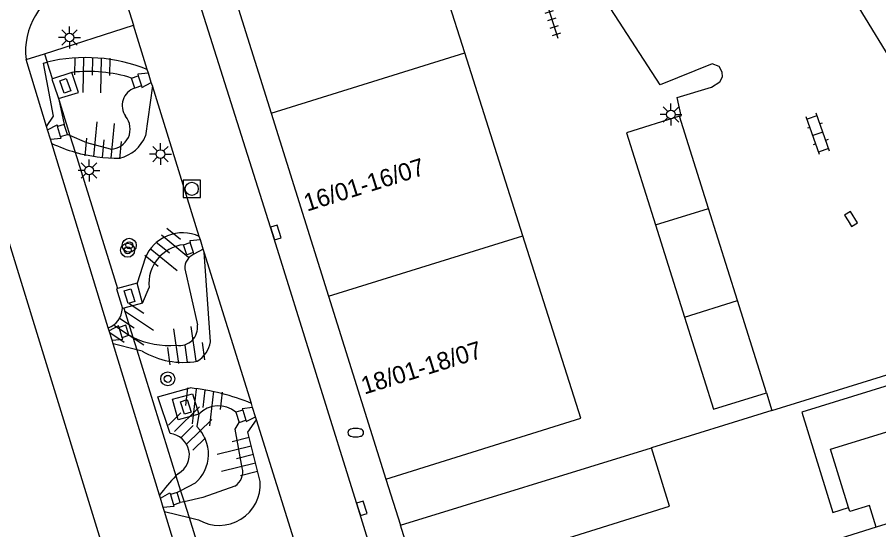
# Model space of a CAD drawing. Extents: x 132998 to 136004, y 396998 to 398512.
# Drawn here: x 134198.7 to 134247.95, y 397334.26 to 397363.59 of the extents above; entities that cross this region are included whole.
import ezdxf

# ---------------------------------------------------------------- set-up
doc = ezdxf.new("R2010")
doc.units = 0
for name, color, linetype in [('gg-afsc-hekwerk', 7, 'Continuous'), ('gg-afsc-muur', 7, 'Continuous'), ('gg-anno-huisnummerreeks BGT', 7, 'Continuous'), ('gg-bbg-bijgebouw', 7, 'Continuous'), ('gg-bbg-gedigitaliseerde bebouwing', 7, 'Continuous'), ('gg-bbg-gedigitaliseerde bijgebouw', 7, 'Continuous'), ('gg-bbg-hoofdgebouw', 7, 'Continuous'), ('gg-bbg-luifel en loopbrug', 7, 'Continuous'), ('gg-bbg-tussenscheiding', 7, 'Continuous'), ('gg-knt-bovenkant onderkant talud', 7, 'Continuous'), ('gg-knt-verharding', 7, 'Continuous'), ('gg-knt-verharding nz', 7, 'Continuous'), ('gt-grn-groengrens', 7, 'Continuous'), ('gt-grn-weggrens', 7, 'Continuous'), ('gt-symb-boom', 7, 'Continuous'), ('gt-symb-brandkraan', 7, 'Continuous'), ('gt-symb-klinker verharding', 7, 'Continuous'), ('gt-symb-kolk', 7, 'Continuous'), ('gt-symb-kolk center center', 7, 'Continuous'), ('gt-symb-lichtmast', 7, 'Continuous'), ('gt-symb-rioolschacht', 7, 'Continuous'), ('gt-symb-talud symbool', 7, 'Continuous'), ('gt-symb-tegel verharding', 7, 'Continuous')]:
    doc.layers.add(name, color=color, linetype=linetype)

# ---------------------------------------------------------------- blocks, each defined once
blk = doc.blocks.new('gt0-KOLK')
at = {"layer": 'gt-symb-kolk'}
blk.add_lwpolyline([(0, 0), (0.375, 0), (0.375, 0.4), (-0.375, 0.4), (-0.375, 0), (0, 0)], dxfattribs=at)
blk = doc.blocks.new('gt0-KL1')
at = {"layer": 'gt-symb-klinker verharding'}
for p, q in [((-1.15, 0.3), (1.15, 0.3)), ((-1, -0.3), (-1, 0.3)), ((-0.5, 0.3), (-0.5, 0.45)), ((0, -0.3), (0, 0.3)), ((0.5, 0.3), (0.5, 0.45)), ((1, -0.3), (1, 0.3)), ((-1.15, -0.3), (1.15, -0.3)), ((-0.5, -0.45), (-0.5, -0.3)), ((0.5, -0.45), (0.5, -0.3))]:
    blk.add_line(p, q, dxfattribs=at)
blk = doc.blocks.new('gt0-LMAST')
at = {"layer": 'gt-symb-lichtmast'}
for p, q in [((-0.005, 0.246), (-0.005, 0.621)), ((-0.182, 0.173), (-0.447, 0.438)), ((0.172, 0.173), (0.437, 0.438)), ((-0.255, -0.004), (-0.63, -0.004)), ((-0.182, -0.181), (-0.447, -0.446)), ((-0.005, -0.254), (-0.005, -0.629)), ((0.437, -0.446), (0.172, -0.181)), ((0.245, -0.004), (0.62, -0.004))]:
    blk.add_line(p, q, dxfattribs=at)
blk.add_circle((-0.005, -0.004), 0.25, dxfattribs=at)
blk = doc.blocks.new('gt0-BR')
at = {"layer": 'gt-symb-brandkraan'}
for centre, radius, start, end in [((-0.244, 0), 0.206, 107.5669, 252.4331), ((0.599, -2.664), 3, 106.892, 107.5669), ((0, -0.691), 0.938, 73.108, 106.892), ((-0.599, -2.664), 3, 72.4331, 73.108), ((0.244, 0), 0.206, 287.567, 72.4331), ((0.599, 2.664), 3, 252.4331, 253.108), ((0, 0.691), 0.938, 253.108, 286.8921), ((-0.599, 2.664), 3, 286.8921, 287.567)]:
    blk.add_arc(centre, radius, start, end, dxfattribs=at)
blk = doc.blocks.new('gt0-TEG1')
at = {"layer": 'gt-symb-tegel verharding'}
for p, q in [((-1.125, 0), (1.125, 0)), ((-0.9, -0.25), (-0.9, 0.25)), ((-0.45, -0.25), (-0.45, 0.25)), ((0, -0.25), (0, 0.25)), ((0.45, -0.25), (0.45, 0.25)), ((0.9, -0.25), (0.9, 0.25))]:
    blk.add_line(p, q, dxfattribs=at)
blk = doc.blocks.new('gt0-TALUD_1')
at = {"layer": 'gt-symb-talud symbool'}
for p, q in [((-1, -1), (-1, 0)), ((-0.5, -2), (-0.5, 0)), ((0, -1), (0, 0)), ((0.5, -2), (0.5, 0)), ((1, -1), (1, 0))]:
    blk.add_line(p, q, dxfattribs=at)
blk = doc.blocks.new('gt0-KOLKCC')
at = {"layer": 'gt-symb-kolk center center'}
blk.add_lwpolyline([(-0.375, 0.2), (0.375, 0.2), (0.375, -0.2), (-0.375, -0.2)], close=True, dxfattribs=at)
blk = doc.blocks.new('gt0-RS')
at = {"layer": 'gt-symb-rioolschacht'}
blk.add_lwpolyline([(-0.5, -0.5), (0.5, -0.5), (0.5, 0.5), (-0.5, 0.5)], close=True, dxfattribs=at)
blk.add_circle((0, 0), 0.375, dxfattribs=at)
blk = doc.blocks.new('gt0-BOOM')
at = {"layer": 'gt-symb-boom'}
for radius in [0.4, 0.2]:
    blk.add_circle((0, 0), radius, dxfattribs=at)

msp = doc.modelspace()

# ---------------------------------------------------------------- linework, layer by layer
at = {"layer": 'gg-afsc-hekwerk'}
msp.add_line((134241.53, 397342.1), (134241.848, 397341.086), dxfattribs=at)
at = {"layer": 'gg-afsc-muur'}
msp.add_line((134241.848, 397341.086), (134234.96, 397338.95), dxfattribs=at)
msp.add_lwpolyline([(134241.848, 397341.086), (134257.63, 397345.98), (134257.19, 397347.1)], dxfattribs=at)
at = {"layer": 'gg-bbg-bijgebouw'}
for p, q in [((134246.601, 397364.468), (134249.316, 397360.015)), ((134238.223, 397352.647), (134236.57, 397357.92)), ((134239.877, 397347.373), (134238.223, 397352.647)), ((134235.186, 397351.699), (134236.842, 397346.426)), ((134241.53, 397342.1), (134239.877, 397347.373))]:
    msp.add_line(p, q, dxfattribs=at)
for points in [[(134236.57, 397357.92), (134233.53, 397356.97), (134235.186, 397351.699)], [(134236.842, 397346.426), (134238.5, 397341.15), (134241.53, 397342.1)]]:
    msp.add_lwpolyline(points, dxfattribs=at)
at = {"layer": 'gg-bbg-gedigitaliseerde bebouwing'}
for p, q in [((134224.284, 397361.546), (134222.04, 397368.62)), ((134227.602, 397351.087), (134224.284, 397361.546)), ((134230.913, 397340.649), (134227.602, 397351.087)), ((134247.813, 397334.408), (134230.631, 397329.035))]:
    msp.add_line(p, q, dxfattribs=at)
msp.add_lwpolyline([(134230.631, 397329.035), (134229.238, 397333.491), (134235.983, 397335.601), (134234.96, 397338.95)], dxfattribs=at)
at = {"layer": 'gg-bbg-gedigitaliseerde bijgebouw'}
for points in [[(134246.229, 397335.533), (134245.197, 397338.861), (134250.085, 397340.376)], [(134247.813, 397334.408), (134247.43, 397335.646), (134246.302, 397335.297), (134246.229, 397335.533)]]:
    msp.add_lwpolyline(points, dxfattribs=at)
at = {"layer": 'gg-bbg-hoofdgebouw'}
for p, q in [((134211.01, 397365.15), (134213.22, 397358.093)), ((134213.22, 397358.093), (134216.5, 397347.622)), ((134216.5, 397347.622), (134219.78, 397337.15)), ((134219.78, 397337.15), (134230.913, 397340.649)), ((134220.62, 397334.53), (134234.96, 397338.95)), ((134223.064, 397326.614), (134220.62, 397334.53))]:
    msp.add_line(p, q, dxfattribs=at)
at = {"layer": 'gg-bbg-luifel en loopbrug'}
msp.add_lwpolyline([(134250.085, 397340.376), (134249.341, 397342.775), (134243.553, 397340.98), (134245.329, 397335.254), (134246.229, 397335.533)], dxfattribs=at)
at = {"layer": 'gg-bbg-tussenscheiding'}
for p, q in [((134213.22, 397358.093), (134224.284, 397361.546)), ((134235.186, 397351.699), (134238.223, 397352.647)), ((134216.5, 397347.622), (134227.602, 397351.087)), ((134236.842, 397346.426), (134239.877, 397347.373)), ((134251.571, 397335.583), (134247.813, 397334.408))]:
    msp.add_line(p, q, dxfattribs=at)
at = {"layer": 'gg-knt-bovenkant onderkant talud'}
for p, q in [((134206.428, 397359.657), (134206.043, 397356.792)), ((134201.059, 397358.933), (134201.071, 397358.877)), ((134201.071, 397358.877), (134201.39, 397357.451)), ((134201.715, 397356.812), (134201.566, 397356.877)), ((134209.754, 397345.014), (134209.395, 397350.135)), ((134206.014, 397349.802), (134205.566, 397348.367)), ((134208.281, 397349.192), (134208.999, 397345.989)), ((134205.859, 397347.216), (134206.244, 397348.117)), ((134205.531, 397344.56), (134204.19, 397344.893)), ((134205.838, 397344.484), (134205.531, 397344.56)), ((134209.087, 397340.871), (134208.97, 397340.171)), ((134207.917, 397337.486), (134207.777, 397337.349)), ((134208.866, 397336.921), (134208.044, 397336.492)), ((134208.044, 397336.492), (134207.839, 397336.385)), ((134208.24, 397335.863), (134208.015, 397335.811)), ((134207.123, 397335.309), (134208.521, 397334.962)), ((134208.521, 397334.962), (134209.055, 397334.83))]:
    msp.add_line(p, q, dxfattribs=at)
for points in [[(134200.381, 397357.33), (134200.771, 397357.918), (134200.194, 397360.967), (134200.404, 397361.02)], [(134204.034, 397356.04), (134202.671, 397356.397), (134201.715, 397356.812)], [(134205.309, 397345.273), (134205.196, 397345.328), (134205.085, 397345.385)], [(134207.44, 397339.758), (134206.743, 397341.866), (134208.594, 397342.374)], [(134212.59, 397337.016), (134211.887, 397339.851), (134212.38, 397340.555)], [(134211.563, 397337.797), (134211.169, 397340.019), (134211.382, 397340.405)], [(134211.147, 397336.755), (134209.302, 397336.106), (134208.24, 397335.863)]]:
    msp.add_lwpolyline(points, dxfattribs=at)
for centre, radius, start, end in [((134202.604, 397351.842), 9.438, 68.0206, 103.4786), ((134202.765, 397352.212), 8.274, 72.5964, 96.4753), ((134205.748, 397358.538), 1.05, 108.2593, 215.6632), ((134204.002, 397357.194), 1.155, 271.5953, 39.3293), ((134204.047, 397357.633), 2.166, 283.9717, 337.1604), ((134204.458, 397364.361), 8.843, 244.6782, 253.9276), ((134204.391, 397364.187), 8.658, 254.0375, 271.1839), ((134208.163, 397348.933), 2.318, 65.8983, 157.9787), ((134208.458, 397348.358), 2.227, 96.3356, 186.2082), ((134209.12, 397349.244), 0.841, 112.2412, 183.5249), ((134203.477, 397346.965), 1.234, 290.504, 357.6202), ((134207.972, 397345.839), 1.038, 260.4364, 8.3087), ((134207.424, 397349.775), 4.974, 244.8346, 274.3209), ((134208.136, 397345.307), 1.645, 301.5422, 349.7526), ((134208.198, 397348.456), 4.62, 239.2779, 279.9432), ((134207.21, 397329.564), 12.884, 67.7475, 83.8331), ((134210.208, 397339.805), 1.547, 49.8527, 136.4171), ((134207.423, 397338.594), 2.209, 310.7822, 45.5521), ((134207.325, 397338.548), 1.216, 299.1325, 84.5813), ((134210.644, 397337.56), 0.949, 302.0165, 14.4565), ((134214.012, 397331.142), 8.798, 135.1318, 144.622), ((134210.241, 397336.863), 2.354, 239.7461, 3.7182)]:
    msp.add_arc(centre, radius, start, end, dxfattribs=at)
at = {"layer": 'gg-knt-verharding'}
for p, q in [((134200.254, 397361.501), (134205.345, 397363.132)), ((134206.136, 397360.594), (134205.345, 397363.132)), ((134199.207, 397361.166), (134200.254, 397361.501)), ((134200.381, 397357.33), (134199.207, 397361.166)), ((134201.832, 397360.434), (134200.718, 397360.065)), ((134205.24, 397360.108), (134205.622, 397360.227)), ((134205.622, 397360.227), (134205.8, 397359.654)), ((134206.201, 397360.386), (134206.136, 397360.594)), ((134206.367, 397359.852), (134206.201, 397360.386)), ((134205.419, 397359.535), (134205.24, 397360.108)), ((134206.428, 397359.657), (134206.367, 397359.852)), ((134205.8, 397359.654), (134205.419, 397359.535)), ((134209.11, 397351.049), (134206.428, 397359.657)), ((134201.002, 397359.101), (134201.059, 397358.933)), ((134200.44, 397357.139), (134200.381, 397357.33)), ((134201.39, 397357.451), (134201.008, 397357.333)), ((134201.183, 397356.76), (134201.008, 397357.333)), ((134201.566, 397356.877), (134201.39, 397357.451)), ((134200.604, 397356.603), (134200.44, 397357.139)), ((134201.183, 397356.76), (134201.566, 397356.877)), ((134200.676, 397356.367), (134200.604, 397356.603)), ((134203.909, 397345.809), (134200.676, 397356.367)), ((134209.172, 397350.849), (134209.11, 397351.049)), ((134208.212, 397350.571), (134208.594, 397350.69)), ((134208.772, 397350.117), (134208.594, 397350.69)), ((134209.339, 397350.315), (134209.172, 397350.849)), ((134208.802, 397350.022), (134208.772, 397350.117)), ((134209.339, 397350.315), (134208.802, 397350.022)), ((134209.395, 397350.135), (134209.339, 397350.315)), ((134212.089, 397341.489), (134209.395, 397350.135)), ((134205.566, 397348.367), (134204.438, 397348.068)), ((134205.859, 397347.216), (134205.566, 397348.367)), ((134204.791, 397346.935), (134204.71, 397346.914)), ((134205.859, 397347.216), (134204.791, 397346.935)), ((134203.959, 397345.647), (134203.909, 397345.809)), ((134204.123, 397345.111), (134203.959, 397345.647)), ((134204.702, 397345.268), (134204.526, 397345.841)), ((134204.19, 397344.893), (134204.123, 397345.111)), ((134204.702, 397345.268), (134205.085, 397345.385)), ((134206.839, 397336.236), (134204.19, 397344.893)), ((134211.589, 397341.107), (134211.205, 397340.987)), ((134211.589, 397341.107), (134211.77, 397340.524)), ((134212.16, 397341.26), (134212.089, 397341.489)), ((134212.329, 397340.719), (134212.16, 397341.26)), ((134211.205, 397340.987), (134211.382, 397340.405)), ((134211.382, 397340.405), (134211.77, 397340.524)), ((134212.38, 397340.555), (134212.329, 397340.719)), ((134216.571, 397327.107), (134212.38, 397340.555)), ((134206.889, 397336.073), (134206.839, 397336.236)), ((134207.839, 397336.385), (134207.457, 397336.267)), ((134207.457, 397336.267), (134207.633, 397335.694)), ((134208.015, 397335.811), (134207.839, 397336.385)), ((134207.053, 397335.537), (134206.889, 397336.073)), ((134207.633, 397335.694), (134208.015, 397335.811)), ((134207.123, 397335.309), (134207.053, 397335.537)), ((134210.942, 397322.828), (134207.123, 397335.309))]:
    msp.add_line(p, q, dxfattribs=at)
for points in [[(134236.57, 397357.92), (134236.651, 397357.945), (134236.422, 397358.994), (134238.382, 397359.587), (134238.865, 397359.887), (134239.017, 397360.17), (134239.004, 397360.446), (134238.822, 397360.769), (134238.428, 397360.916), (134235.447, 397359.721), (134224.632, 397376.436), (134223.493, 397378.26), (134222.625, 397380.207), (134218.473, 397393.986)], [(134222.571, 397321.247), (134218.28, 397335.188), (134213.296, 397351.209), (134207.509, 397369.557), (134203.175, 397383.351), (134202.502, 397385.554)], [(134204.323, 397366.216), (134205.005, 397364.223), (134205.345, 397363.132)], [(134201.059, 397358.933), (134202.212, 397359.289), (134201.832, 397360.434)], [(134206.201, 397360.386), (134205.592, 397360.322), (134205.622, 397360.227)], [(134200.718, 397360.065), (134200.678, 397360.052), (134201.002, 397359.101)], [(134205.8, 397359.654), (134205.83, 397359.559), (134206.367, 397359.852)], [(134200.44, 397357.139), (134200.978, 397357.429), (134201.008, 397357.333)], [(134200.604, 397356.603), (134201.213, 397356.664), (134201.183, 397356.76)], [(134208.772, 397350.117), (134208.39, 397349.998), (134208.212, 397350.571)], [(134209.172, 397350.849), (134208.564, 397350.786), (134208.594, 397350.69)], [(134204.438, 397348.068), (134204.369, 397348.05), (134204.71, 397346.914)], [(134204.526, 397345.841), (134204.497, 397345.937), (134203.959, 397345.647)], [(134205.085, 397345.385), (134204.909, 397345.959), (134204.526, 397345.841)], [(134204.123, 397345.111), (134204.731, 397345.172), (134204.702, 397345.268)], [(134209.087, 397340.871), (134207.909, 397340.54), (134207.582, 397341.724), (134208.726, 397342.032), (134209.087, 397340.871)], [(134212.16, 397341.26), (134211.565, 397341.186), (134211.589, 397341.107)], [(134211.77, 397340.524), (134211.793, 397340.449), (134212.329, 397340.719)], [(134206.889, 397336.073), (134207.428, 397336.363), (134207.457, 397336.267)], [(134207.633, 397335.694), (134207.662, 397335.598), (134207.053, 397335.537)]]:
    msp.add_lwpolyline(points, dxfattribs=at)
msp.add_arc((134203.184, 397361.651), 4.006, 111.6778, 186.9529, dxfattribs=at)
at = {"layer": 'gg-knt-verharding nz'}
msp.add_lwpolyline([(134195.958, 397358.042), (134207.454, 397320.641), (134205.784, 397302.067)], dxfattribs=at)
at = {"layer": 'gt-grn-groengrens'}
for p, q in [((134200.254, 397361.501), (134200.404, 397361.02)), ((134201.071, 397358.877), (134201.715, 397356.812)), ((134201.715, 397356.812), (134202.01, 397355.863)), ((134202.01, 397355.863), (134204.438, 397348.068)), ((134204.791, 397346.935), (134205.309, 397345.273)), ((134205.309, 397345.273), (134205.531, 397344.56)), ((134205.531, 397344.56), (134207.777, 397337.349)), ((134207.777, 397337.349), (134208.044, 397336.492)), ((134208.044, 397336.492), (134208.24, 397335.863)), ((134208.24, 397335.863), (134208.521, 397334.962)), ((134208.521, 397334.962), (134212.02, 397323.729))]:
    msp.add_line(p, q, dxfattribs=at)
msp.add_lwpolyline([(134200.718, 397360.065), (134200.424, 397360.954), (134200.404, 397361.02)], dxfattribs=at)
at = {"layer": 'gt-grn-weggrens'}
msp.add_line((134219.78, 397337.15), (134220.62, 397334.53), dxfattribs=at)

# ---------------------------------------------------------------- block references
at = {"layer": 'gt-symb-boom'}
for p in [(134205.105, 397350.537), (134205.013, 397350.252), (134207.307, 397342.894)]:
    msp.add_blockref('gt0-BOOM', p, dxfattribs=at)
at = {"layer": 'gt-symb-brandkraan'}
msp.add_blockref('gt0-BR', (134218.052, 397339.815), dxfattribs=at)
at = {"layer": 'gt-symb-klinker verharding', "rotation": 109.3955283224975}
msp.add_blockref('gt0-KL1', (134244.466, 397356.911), dxfattribs=at)
at = {"layer": 'gt-symb-kolk'}
for p, rotation in [((134246.197, 397351.934), -58.61387523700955), ((134213.296, 397351.209), -72.72106997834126), ((134218.207, 397335.424), -72.6267188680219)]:
    msp.add_blockref('gt0-KOLK', p, dxfattribs=dict(at, rotation=rotation))
at = {"layer": 'gt-symb-kolk center center'}
for p, rotation in [((134201.442, 397359.662), -70.3706049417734), ((134205.122, 397347.63), -73.17553618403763), ((134208.334, 397341.29), -72.57568800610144)]:
    msp.add_blockref('gt0-KOLKCC', p, dxfattribs=dict(at, rotation=rotation))
at = {"layer": 'gt-symb-lichtmast'}
for p in [(134201.696, 397362.428), (134236.077, 397358.029), (134206.891, 397355.761), (134202.811, 397354.817)]:
    msp.add_blockref('gt0-LMAST', p, dxfattribs=at)
at = {"layer": 'gt-symb-rioolschacht'}
msp.add_blockref('gt0-RS', (134208.678, 397353.769), dxfattribs=at)
at = {"layer": 'gt-symb-talud symbool'}
for p, xscale, yscale, rotation in [((134203.018, 397361.271), 1.0002204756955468, 1.0002204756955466, -1.2030345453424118), ((134203.555, 397355.57), 1.0004259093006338, 1.0004259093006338, 174.60853660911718), ((134206.626, 397350.724), 0.9996044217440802, 0.9996044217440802, 50.561375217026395), ((134204.548, 397346.353), 0.9998484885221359, 0.999848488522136, 56.21457204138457), ((134208.421, 397343.841), 1.0001319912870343, 1.0001319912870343, -171.8374905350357), ((134209.45, 397342.252), 1.000104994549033, 1.000104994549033, -6.833672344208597), ((134208.045, 397339.527), 1.0006123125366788, 1.0006123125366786, 134.3926469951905), ((134212.202, 397338.58), 1.0004608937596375, 1.0004608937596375, -76.06098564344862)]:
    msp.add_blockref('gt0-TALUD_1', p, dxfattribs=dict(at, xscale=xscale, yscale=yscale, rotation=rotation))
at = {"layer": 'gt-symb-tegel verharding', "rotation": -72.36228444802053}
msp.add_blockref('gt0-TEG1', (134229.263, 397363.47), dxfattribs=at)

# ---------------------------------------------------------------- texts
at = {"layer": 'gg-anno-huisnummerreeks BGT'}
for s, p in [('16/01-16/07', (134215.268, 397352.461)), ('18/01-18/07', (134218.548, 397341.99))]:
    msp.add_text(s, height=1, rotation=17.4, dxfattribs=at).set_placement(p)

doc.saveas('drawing.dxf')
